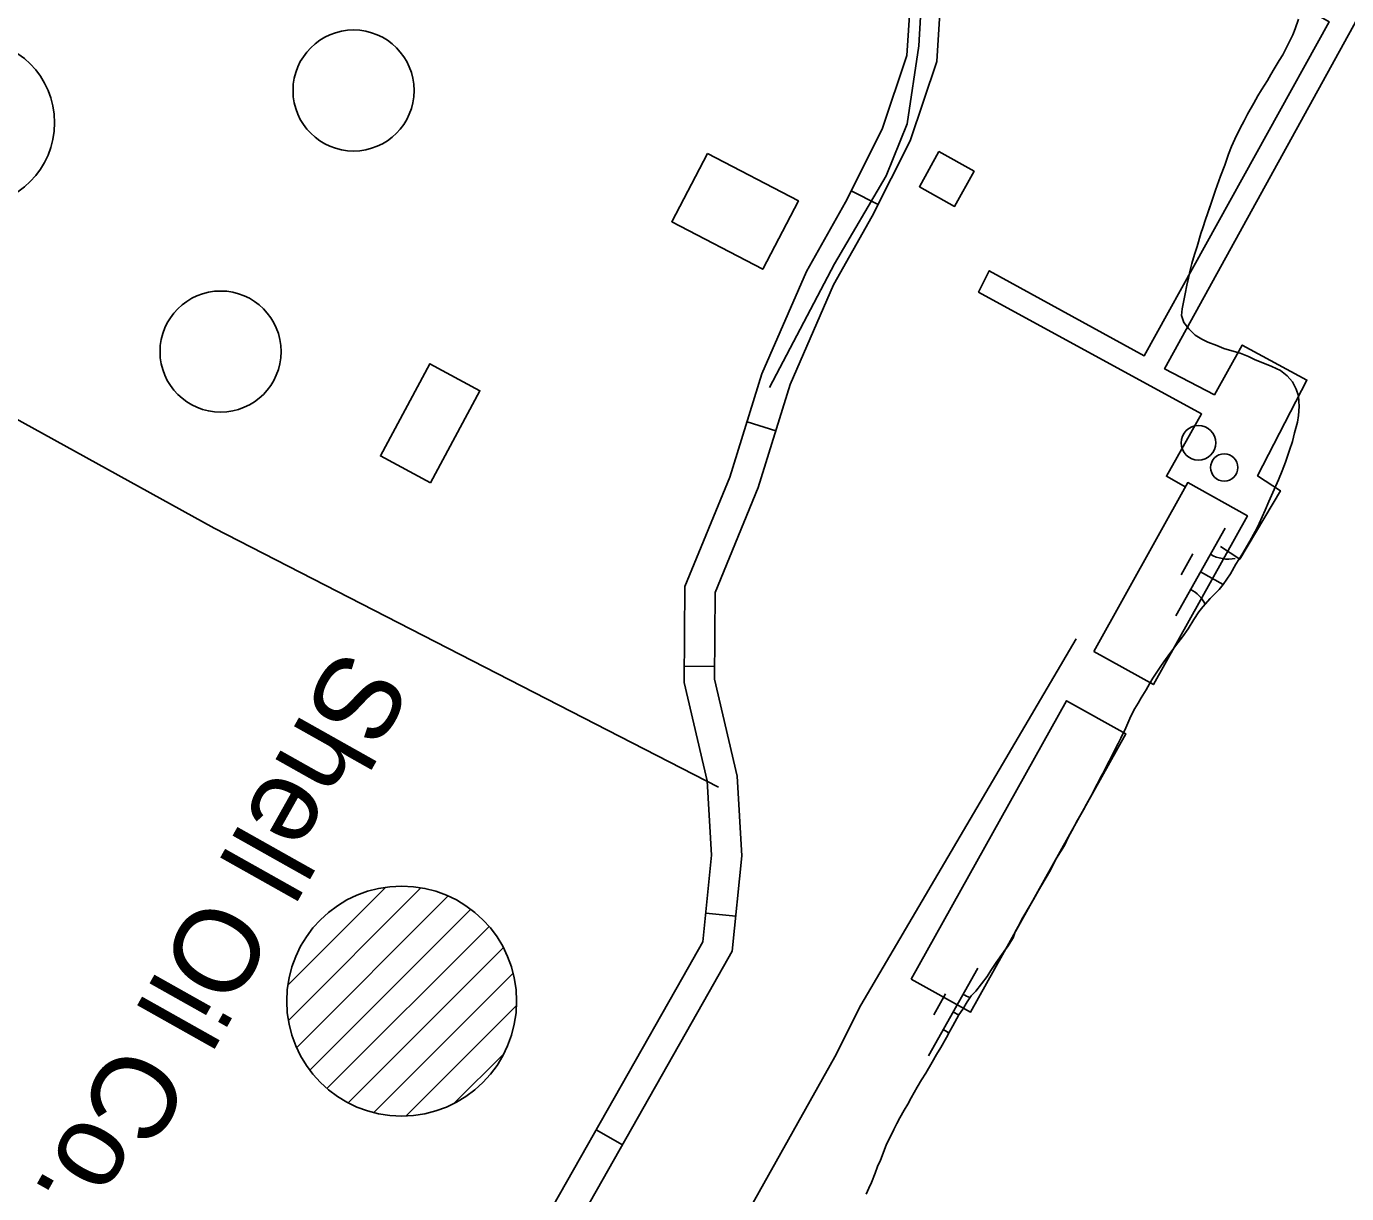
# Model space of a CAD drawing. Extents: x 3913936 to 3933962, y 195330 to 217741.
# Drawn here: x 3928535 to 3929191, y 207441 to 208022 of the extents above; entities that cross this region are included whole.
import ezdxf

# ---------------------------------------------------------------- set-up
doc = ezdxf.new("R2010")
doc.units = 0
for name, color, linetype in [('V-BLDG-IDEN', 7, 'Continuous'), ('V-BLDG-OTLN', 7, 'Continuous'), ('V-DOMW-TANK', 7, 'Continuous'), ('V-ROAD-CNTR', 7, 'Continuous'), ('V-TOPO-SHOR', 7, 'Continuous'), ('V-WETL-SWMP', 7, 'Continuous')]:
    doc.layers.add(name, color=color, linetype=linetype)

msp = doc.modelspace()

# ---------------------------------------------------------------- linework, layer by layer
at = {"layer": 'V-BLDG-OTLN'}
for points in [[(3928873.39, 207958.4), (3928918.65, 207934.76), (3928900.9, 207900.78), (3928855.64, 207924.41)], [(3928988.46, 207959.27), (3928978.75, 207941.79), (3928996.23, 207932.08), (3929005.94, 207949.56)], [(3928735.7, 207794.66), (3928760.31, 207840.46), (3928735.45, 207853.82), (3928710.84, 207808.02)], [(3929065.45, 207710.88), (3929112.2, 207794.74), (3929141.84, 207778.21), (3929095.09, 207694.35)], [(3928974.72, 207547.91), (3929051.98, 207686.35), (3929081.38, 207669.95), (3929004.12, 207531.5)]]:
    msp.add_lwpolyline(points, close=True, dxfattribs=at)
at = {"layer": 'V-DOMW-TANK'}
for points in [[(3929128.43, 207763.08), (3929138.04, 207756.7), (3929158.25, 207790.74), (3929146.93, 207798.08), (3929171.45, 207845.72), (3929139.23, 207863.13), (3929125.44, 207838.43), (3929100.63, 207851.36), (3929237.75, 208100.57)], [(3929051.12, 208074.4), (3929061.61, 208093.18), (3929182.52, 208023.72), (3929090.51, 207857.71), (3929013.54, 207900.11), (3929008.19, 207889.43), (3929119.06, 207828.88), (3929101.57, 207797.91), (3929111.3, 207792.44)], [(3928695.5, 207069.48), (3928691.99, 207072.67), (3928936.82, 207509.3), (3928949.68, 207535.03), (3929056.71, 207717.11)], [(3928664.82, 207544.88), (3928713.58, 207593.64)], [(3928665.08, 207527.47), (3928730.99, 207593.38)], [(3928669.18, 207513.88), (3928744.58, 207589.28)], [(3928675.71, 207502.74), (3928755.72, 207582.75)], [(3928684.26, 207493.62), (3928764.84, 207574.19)], [(3928694.79, 207486.47), (3928771.99, 207563.66)], [(3928707.59, 207481.59), (3928776.87, 207550.87)], [(3928723.61, 207479.93), (3928778.53, 207534.85)], [(3928747.59, 207486.23), (3928772.23, 207510.88)]]:
    msp.add_lwpolyline(points, dxfattribs=at)
for centre, radius in [((3928507.57, 207973.66), 41.34), ((3928697.49, 207989.66), 30.09), ((3928631.37, 207859.91), 30.09), ((3929117.48, 207814.53), 8.61), ((3929130.34, 207802.25), 6.78), ((3928721.42, 207537.04), 57.15)]:
    msp.add_circle(centre, radius, dxfattribs=at)
at = {"layer": 'V-ROAD-CNTR'}
for p, q in [((3928958.21, 207933.06), (3928944.81, 207939.81)), ((3928907.47, 207820.57), (3928893.14, 207825.01)), ((3928876.93, 207703.41), (3928861.93, 207703.51)), ((3928887.48, 207579.22), (3928872.56, 207580.74)), ((3928831.12, 207465.57), (3928818.07, 207472.97))]:
    msp.add_line(p, q, dxfattribs=at)
for points in [[(3930823.01, 206963.04), (3929039.41, 208600.73), (3929049.15, 208577.59), (3929046.49, 208558.09), (3929032.64, 208528.59), (3928993.92, 208459.57), (3928970.67, 208420.27), (3928954.36, 208384.07), (3928945.59, 208353.96), (3928950.18, 208316.41), (3928961.96, 208239.89), (3928974.02, 208141.9), (3928981.7, 208066.95), (3928978.5, 208011.84), (3928972.63, 207973.03), (3928962.24, 207947.24), (3928936.56, 207903.58), (3928904.2, 207841.96)], [(3928954.46, 208340.49), (3928961.19, 208316.47), (3928982.26, 208142.67), (3928990.83, 208057.6), (3928987.37, 208004.11), (3928974.13, 207964.67), (3928955.23, 207927.15), (3928936.04, 207893.01), (3928914.61, 207843.57), (3928898.71, 207792.35), (3928877.17, 207740.16), (3928876.89, 207697.13), (3928888.14, 207648.77), (3928890.53, 207609.31), (3928885.71, 207561.8), (3928874.24, 207541.57), (3928749.94, 207322.49), (3928730.88, 207309.21), (3928719.05, 207305.64)], [(3928975.79, 208057.33), (3928972.53, 208007.03), (3928960.26, 207970.46), (3928941.99, 207934.21), (3928922.59, 207899.69), (3928900.52, 207848.79), (3928884.58, 207797.44), (3928862.19, 207743.18), (3928861.87, 207695.46), (3928873.24, 207646.6), (3928875.49, 207609.61), (3928871.11, 207566.45), (3928861.19, 207548.97), (3928738.57, 207332.85), (3928724.26, 207322.88), (3928714.72, 207320)], [(3928878.95, 207643.43), (3928628.2, 207772.09), (3928384.61, 207906.57)]]:
    msp.add_lwpolyline(points, dxfattribs=at)
at = {"layer": 'V-TOPO-SHOR'}
for points in [[(3929167.21, 208025.14), (3929165.53, 208020.39), (3929164.34, 208017.42), (3929162.06, 208012.67), (3929159.38, 208007.33), (3929157.6, 208004.56), (3929155.12, 208000.5), (3929153.44, 207997.63), (3929151.85, 207994.66), (3929148.88, 207990.01), (3929147, 207986.95), (3929145.01, 207983.38), (3929141.94, 207977.94), (3929140.16, 207974.58), (3929138.28, 207970.92), (3929135.6, 207965.48), (3929133.91, 207961.81)], [(3929133.91, 207961.81), (3929132.43, 207958.05), (3929130.54, 207952.51), (3929128.46, 207947.17), (3929125.98, 207940.14), (3929124.79, 207936.68), (3929123.1, 207931.63), (3929122.02, 207928.37), (3929121.02, 207925.5), (3929119.63, 207921.44), (3929118.74, 207918.57), (3929116.86, 207912.14), (3929115.57, 207908.08), (3929114.18, 207903.63), (3929113.28, 207899.67), (3929112.59, 207896.4), (3929111.7, 207892.84), (3929110.9, 207888.58), (3929110.11, 207884.43), (3929109.41, 207881.06), (3929109.11, 207877.9), (3929110.2, 207874.33), (3929112.77, 207871.26), (3929115.94, 207867.99), (3929119.2, 207866.01), (3929122.17, 207864.62), (3929126.62, 207862.94), (3929130.18, 207861.35), (3929135.23, 207859.86), (3929138.2, 207859.07), (3929142.36, 207857.38), (3929145.72, 207855.8), (3929150.27, 207854.02), (3929153.94, 207852.53), (3929158.29, 207850.55), (3929161.65, 207847.87), (3929164.32, 207844.8), (3929166.1, 207841.24), (3929167.19, 207837.87), (3929167.58, 207832.53), (3929167.18, 207828.07), (3929166.68, 207824.8), (3929165.2, 207819.46), (3929164.2, 207815.21), (3929162.81, 207810.85), (3929160.73, 207804.91), (3929159.15, 207800.56), (3929157.36, 207796.11), (3929154.49, 207789.87), (3929152.5, 207785.42), (3929150.62, 207781.07), (3929147.65, 207774.44), (3929145.66, 207770.38), (3929143.09, 207765.63), (3929139.02, 207758.9), (3929136.15, 207754.15), (3929133.48, 207749.5), (3929129.81, 207744.16), (3929127.83, 207741.69), (3929125.55, 207739.32), (3929123.37, 207737.14), (3929119.71, 207733.08), (3929117.63, 207730.51), (3929115.15, 207726.65), (3929112.38, 207722.1), (3929109.5, 207718.04), (3929107.32, 207715.08), (3929103.85, 207710.53), (3929101.08, 207706.77), (3929099.2, 207704.1), (3929097.52, 207701.52), (3929094.74, 207697.57), (3929093.15, 207694.8), (3929091.47, 207691.83), (3929088.99, 207687.77), (3929087.51, 207685.1), (3929085.92, 207682.43), (3929083.94, 207678.67), (3929081.36, 207672.83), (3929078.98, 207667.68), (3929077.6, 207665.01), (3929075.61, 207661.35), (3929074.32, 207658.48), (3929072.14, 207654.43), (3929070.86, 207651.66), (3929069.27, 207648.99), (3929067.09, 207644.83), (3929065.6, 207641.96), (3929064.12, 207639.09), (3929061.84, 207634.93), (3929060.35, 207632.16), (3929056.78, 207625.83), (3929055.2, 207622.86), (3929053.12, 207619.01), (3929050.84, 207614.35), (3929046.97, 207608.02), (3929045.39, 207605.15), (3929043.9, 207602.18), (3929041.42, 207597.93), (3929039.64, 207594.86), (3929037.96, 207591.99)], [(3929037.96, 207591.99), (3929035.48, 207587.54), (3929033.89, 207584.77), (3929030.23, 207578.64), (3929027.85, 207574.18), (3929026.46, 207571.51), (3929025.37, 207568.44), (3929022.49, 207564.09), (3929020.51, 207561.32), (3929016.95, 207556.18), (3929014.27, 207552.32), (3929012.39, 207549.25), (3929009.71, 207545.59), (3929006.84, 207541.93), (3929004.47, 207539.65), (3929002.48, 207536.59), (3929000.3, 207533.03), (3928998.42, 207530.16), (3928995.45, 207524.71), (3928993.96, 207522.05), (3928992.18, 207518.88), (3928989.5, 207514.03), (3928987.22, 207510.57), (3928985.14, 207506.71), (3928981.97, 207501.27), (3928979.79, 207497.9), (3928977.71, 207494.24), (3928974.74, 207488.9), (3928972.95, 207485.73), (3928971.27, 207482.77), (3928969.09, 207479.01), (3928967.5, 207476.14), (3928966.02, 207473.27), (3928964.03, 207469.01), (3928962.45, 207465.85), (3928961.26, 207462.78), (3928959.38, 207458.03), (3928957.99, 207454.76), (3928956.8, 207451.5), (3928955.01, 207446.85), (3928953.62, 207443.98), (3928952.34, 207441.01)]]:
    msp.add_lwpolyline(points, dxfattribs=at)
at = {"layer": 'V-WETL-SWMP'}
for p, q in [((3929130.79, 207772.19), (3929106.29, 207728.6)), ((3929114.75, 207759.41), (3929108.87, 207748.95)), ((3929118.54, 207750.4), (3929129.75, 207744.09)), ((3929007.81, 207553.43), (3928983.31, 207509.85)), ((3928991.78, 207540.65), (3928985.9, 207530.19)), ((3928995.56, 207531.64), (3928998.37, 207530.06))]:
    msp.add_line(p, q, dxfattribs=at)
for points in [[(3929093.15, 207694.8), (3929094.74, 207697.57), (3929097.51, 207701.52), (3929099.2, 207704.1), (3929101.08, 207706.77), (3929103.85, 207710.53), (3929107.32, 207715.08), (3929109.5, 207718.05), (3929112.37, 207722.1), (3929115.15, 207726.65), (3929117.63, 207730.51), (3929119.71, 207733.08), (3929123.37, 207737.14), (3929125.55, 207739.32), (3929127.83, 207741.69), (3929129.81, 207744.16), (3929133.48, 207749.5), (3929136.15, 207754.15), (3929139.02, 207758.9), (3929143.09, 207765.63), (3929145.66, 207770.38), (3929147.65, 207774.44), (3929150.62, 207781.07), (3929152.5, 207785.42), (3929154.49, 207789.87), (3929157.36, 207796.11), (3929159.15, 207800.56), (3929160.73, 207804.91), (3929162.81, 207810.85), (3929164.2, 207815.21), (3929165.2, 207819.46), (3929166.68, 207824.8), (3929167.18, 207828.07), (3929167.58, 207832.52), (3929167.19, 207837.87), (3929166.1, 207841.24), (3929164.32, 207844.8), (3929161.65, 207847.87), (3929158.29, 207850.55), (3929153.93, 207852.53), (3929150.27, 207854.02), (3929145.72, 207855.8), (3929142.36, 207857.39), (3929138.2, 207859.07), (3929135.23, 207859.86), (3929130.19, 207861.35), (3929126.62, 207862.94), (3929122.17, 207864.62), (3929119.2, 207866.01), (3929115.94, 207867.99), (3929112.77, 207871.26), (3929110.2, 207874.33), (3929109.11, 207877.9), (3929109.41, 207881.06), (3929110.11, 207884.43), (3929110.9, 207888.58), (3929111.7, 207892.84), (3929112.59, 207896.4), (3929113.29, 207899.67), (3929114.18, 207903.63), (3929115.57, 207908.08), (3929116.86, 207912.14), (3929118.74, 207918.57), (3929119.63, 207921.44), (3929121.02, 207925.5), (3929122.01, 207928.37), (3929124.79, 207936.68), (3929125.98, 207940.14), (3929128.46, 207947.17), (3929130.54, 207952.51), (3929132.43, 207958.05), (3929133.91, 207961.81), (3929135.6, 207965.48), (3929138.27, 207970.92), (3929140.16, 207974.58), (3929141.94, 207977.94), (3929145.01, 207983.38), (3929147, 207986.95), (3929148.88, 207990.01), (3929151.85, 207994.66), (3929153.44, 207997.63), (3929155.12, 208000.5), (3929157.6, 208004.56), (3929159.38, 208007.33), (3929162.06, 208012.67), (3929164.34, 208017.42), (3929165.53, 208020.39), (3929167.21, 208025.14)], [(3928952.34, 207441.01), (3928953.62, 207443.98), (3928955.01, 207446.85), (3928956.8, 207451.5), (3928957.99, 207454.76), (3928959.38, 207458.03), (3928961.26, 207462.78), (3928962.45, 207465.85), (3928964.03, 207469.01), (3928966.02, 207473.27), (3928967.5, 207476.14), (3928969.09, 207479.01), (3928971.27, 207482.77), (3928972.95, 207485.73), (3928974.74, 207488.9), (3928977.71, 207494.24), (3928979.79, 207497.9), (3928981.97, 207501.27), (3928985.14, 207506.71), (3928987.22, 207510.57), (3928989.5, 207514.03), (3928992.18, 207518.88), (3928993.96, 207522.05), (3928995.45, 207524.72), (3928998.42, 207530.16), (3929000.3, 207533.03), (3929002.48, 207536.59), (3929004.46, 207539.66), (3929006.84, 207541.93), (3929009.71, 207545.59), (3929012.39, 207549.25), (3929014.27, 207552.32), (3929020.51, 207561.32), (3929022.5, 207564.09), (3929025.37, 207568.45), (3929026.46, 207571.51), (3929027.85, 207574.18), (3929030.23, 207578.64), (3929033.89, 207584.77), (3929035.48, 207587.54), (3929037.96, 207591.99), (3929039.64, 207594.86), (3929043.9, 207602.18), (3929045.39, 207605.15), (3929046.97, 207608.02), (3929050.84, 207614.35), (3929053.12, 207619.01), (3929055.2, 207622.86), (3929056.78, 207625.83), (3929060.35, 207632.16), (3929061.84, 207634.93), (3929064.12, 207639.09), (3929067.09, 207644.83), (3929069.27, 207648.99), (3929070.85, 207651.66), (3929072.14, 207654.43), (3929074.32, 207658.48), (3929075.61, 207661.35), (3929077.6, 207665.01), (3929078.98, 207667.68), (3929081.36, 207672.83), (3929083.94, 207678.67), (3929085.92, 207682.43), (3929087.51, 207685.1), (3929088.99, 207687.77), (3929091.47, 207691.83), (3929093.15, 207694.8)]]:
    msp.add_lwpolyline(points, dxfattribs=at)
for centre, start, end in [((3929132.28, 207774.36), 239.88608, 281.42974), ((3929105.21, 207726.2), 27.49558, 61.42973), ((3929009.31, 207555.6), 239.88608, 252.21866), ((3928982.24, 207507.44), 50.63991, 61.42973)]:
    msp.add_arc(centre, 17.62, start, end, dxfattribs=at)

# ---------------------------------------------------------------- texts
at = {"layer": 'V-BLDG-IDEN'}
msp.add_text('Shell Oil Co.', height=41.9999, rotation=240.65788, dxfattribs=at).set_placement((3928690.58, 207714))

doc.saveas('drawing.dxf')
